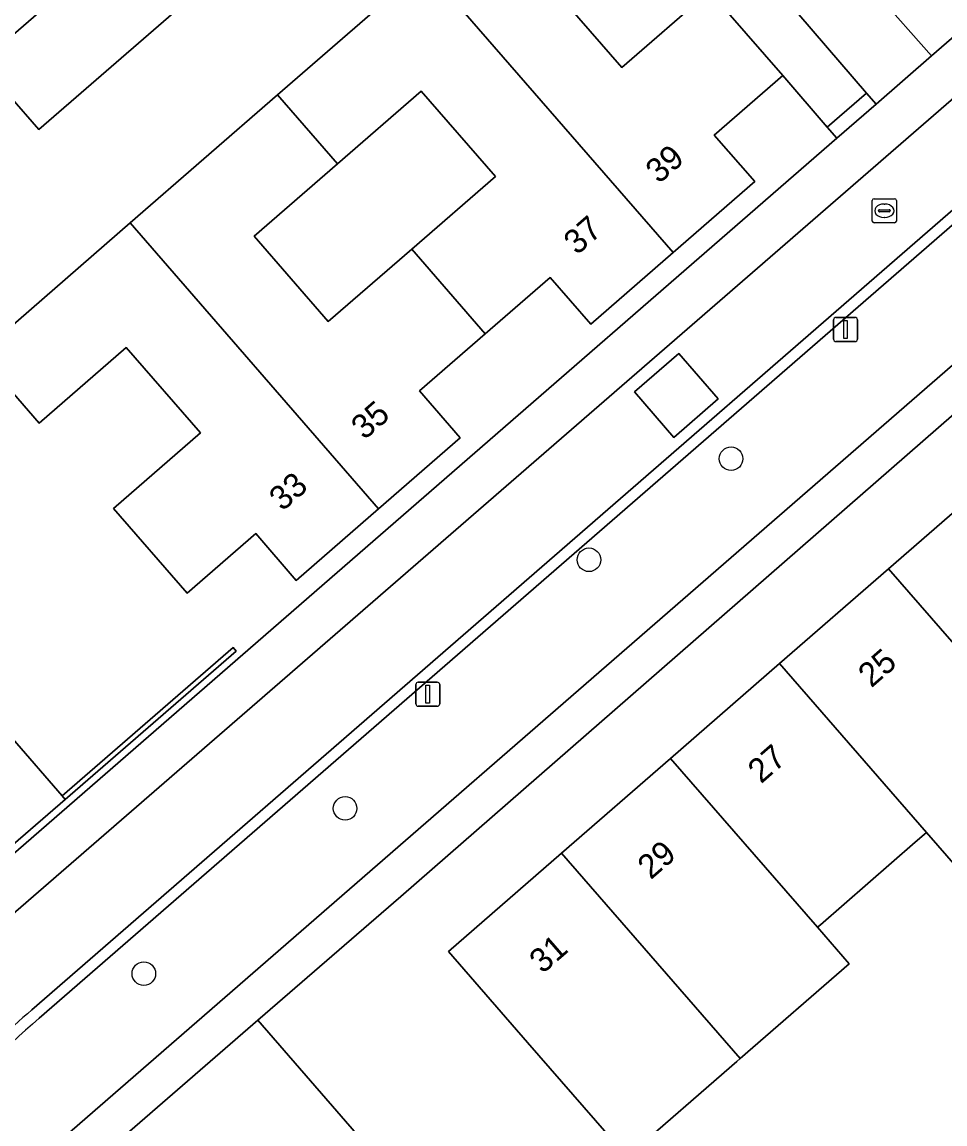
# Model space of a CAD drawing. Extents: x 155887 to 156869, y 383880 to 384678.
# Drawn here: x 156372.39 to 156410.69, y 384008.68 to 384054.39 of the extents above; entities that cross this region are included whole.
import ezdxf

# ---------------------------------------------------------------- set-up
doc = ezdxf.new("R2010")
doc.units = 0
for name, color, linetype in [('IMGEO_Boom', 7, 'Continuous'), ('IMGEO_Erf', 7, 'Continuous'), ('IMGEO_Groenvoorziening', 7, 'Continuous'), ('IMGEO_Haag', 7, 'Continuous'), ('IMGEO_Lichtmast', 7, 'Continuous'), ('IMGEO_Muur', 7, 'Continuous'), ('IMGEO_Pand', 7, 'Continuous'), ('IMGEO_Pand_nummerreeks', 7, 'Continuous'), ('IMGEO_Parkeervlak_open', 7, 'Continuous'), ('IMGEO_Rijbaan_lokaal_gesloten', 7, 'Continuous'), ('IMGEO_Rijbaan_lokaal_open', 7, 'Continuous'), ('IMGEO_Rioolput', 7, 'Continuous'), ('IMGEO_Voetpad_open', 7, 'Continuous')]:
    doc.layers.add(name, color=color, linetype=linetype)

msp = doc.modelspace()

# ---------------------------------------------------------------- linework, layer by layer
at = {"layer": 'IMGEO_Boom'}
for centre in [(156401.81, 384036.276), (156395.915, 384032.083), (156385.798, 384021.771), (156377.447, 384014.916)]:
    msp.add_circle(centre, 0.489, dxfattribs=at)
at = {"layer": 'IMGEO_Erf'}
for points in [[(156410.122, 384052.983), (156447.142, 384085.078), (156444.873, 384087.686), (156442.019, 384085.204), (156443.695, 384083.269), (156440.298, 384080.316), (156436.883, 384077.347), (156435.201, 384079.289), (156432.554, 384076.982), (156429.802, 384074.584), (156431.483, 384072.642), (156428.134, 384069.735), (156424.65, 384066.712), (156422.968, 384068.654), (156420.152, 384066.214), (156417.553, 384063.962), (156419.235, 384062.02), (156415.892, 384059.117), (156412.427, 384056.109), (156410.745, 384058.051), (156407.867, 384055.552)], [(156400.911, 384055.67), (156397.807, 384059.229), (156394.175, 384056.07), (156397.275, 384052.506)], [(156392.034, 384047.982), (156388.958, 384051.527), (156385.479, 384048.509), (156382.018, 384045.506), (156385.094, 384041.961), (156388.56, 384044.968)]]:
    msp.add_lwpolyline(points, close=True, dxfattribs=at)
for points in [[(156383.025, 384058.547), (156373.088, 384049.931), (156370.676, 384052.704)], [(156362.61, 384011.694), (156406.195, 384049.568), (156405.803, 384050.022), (156403.953, 384052.169), (156401.107, 384049.7), (156402.793, 384047.77), (156399.411, 384044.829), (156395.995, 384041.858), (156394.31, 384043.798), (156391.614, 384041.457), (156388.882, 384039.085), (156390.578, 384037.147), (156387.188, 384034.199), (156383.771, 384031.228), (156382.093, 384033.169), (156379.238, 384030.7), (156376.188, 384034.208), (156379.802, 384037.349), (156376.72, 384040.895), (156373.109, 384037.757), (156370.621, 384040.614), (156376.879, 384046.055), (156382.991, 384051.369), (156389.102, 384056.682)], [(156415.505, 384042.009), (156388.106, 384018.114), (156382.174, 384012.981), (156385.457, 384009.21), (156386.455, 384008.063)], [(156411.235, 384019.266), (156409.922, 384020.774), (156409.821, 384020.686), (156409.455, 384020.367), (156405.521, 384016.945), (156405.396, 384016.837), (156406.71, 384015.328), (156402.186, 384011.391), (156402.052, 384011.275), (156397.501, 384007.316), (156396.19, 384008.823), (156393.37, 384012.064), (156390.088, 384015.836), (156394.77, 384019.907), (156399.295, 384023.842), (156403.822, 384027.778), (156408.347, 384031.713), (156412.874, 384035.649)], [(156369.924, 384027.051), (156374.058, 384022.295), (156381.152, 384028.442), (156381.283, 384028.291), (156374.189, 384022.144), (156365.338, 384014.487)]]:
    msp.add_lwpolyline(points, dxfattribs=at)
at = {"layer": 'IMGEO_Groenvoorziening'}
for points in [[(156407.432, 384051.437), (156403.514, 384056), (156396.947, 384063.546), (156395.324, 384062.092), (156397.807, 384059.229), (156400.911, 384055.67), (156403.953, 384052.169), (156405.803, 384050.022)], [(156406.195, 384049.568), (156407.826, 384050.978), (156407.432, 384051.437), (156405.803, 384050.022)]]:
    msp.add_lwpolyline(points, close=True, dxfattribs=at)
at = {"layer": 'IMGEO_Haag'}
msp.add_lwpolyline([(156406.195, 384049.568), (156407.826, 384050.978), (156407.432, 384051.437), (156405.803, 384050.022)], close=True, dxfattribs=at)
at = {"layer": 'IMGEO_Lichtmast'}
for p, q in [((156406.164, 384042.136), (156406.954, 384042.136)), ((156406.954, 384042.136), (156406.164, 384042.136)), ((156406.064, 384041.236), (156406.064, 384042.036)), ((156406.064, 384042.036), (156406.064, 384041.236)), ((156407.054, 384042.036), (156407.054, 384041.236)), ((156407.054, 384041.236), (156407.054, 384042.036)), ((156406.954, 384041.136), (156406.164, 384041.136)), ((156406.164, 384041.136), (156406.954, 384041.136)), ((156388.832, 384027.006), (156389.622, 384027.006)), ((156389.622, 384027.006), (156388.832, 384027.006)), ((156388.732, 384026.106), (156388.732, 384026.906)), ((156388.732, 384026.906), (156388.732, 384026.106)), ((156389.722, 384026.906), (156389.722, 384026.106)), ((156389.722, 384026.106), (156389.722, 384026.906)), ((156389.622, 384026.006), (156388.832, 384026.006)), ((156388.832, 384026.006), (156389.622, 384026.006))]:
    msp.add_line(p, q, dxfattribs=at)
for points in [[(156406.484, 384042.011), (156406.634, 384042.011), (156406.634, 384041.261), (156406.484, 384041.261), (156406.484, 384042.011)], [(156389.152, 384026.881), (156389.302, 384026.881), (156389.302, 384026.131), (156389.152, 384026.131), (156389.152, 384026.881)]]:
    msp.add_lwpolyline(points, dxfattribs=at)
for centre, start, end in [((156406.164, 384042.036), 90, 180), ((156406.164, 384042.036), 90, 180), ((156406.954, 384042.036), 0, 90), ((156406.954, 384042.036), 360, 90), ((156406.164, 384041.236), 180, 270), ((156406.164, 384041.236), 180, 270), ((156406.954, 384041.236), 270, 0), ((156406.954, 384041.236), 270, 0), ((156388.832, 384026.906), 90, 180), ((156388.832, 384026.906), 90, 180), ((156389.622, 384026.906), 0, 90), ((156389.622, 384026.906), 360, 90), ((156388.832, 384026.106), 180, 270), ((156388.832, 384026.106), 180, 270), ((156389.622, 384026.106), 270, 0), ((156389.622, 384026.106), 270, 0)]:
    msp.add_arc(centre, 0.1, start, end, dxfattribs=at)
at = {"layer": 'IMGEO_Muur'}
msp.add_lwpolyline([(156374.189, 384022.144), (156381.283, 384028.291), (156381.152, 384028.442), (156374.058, 384022.295)], close=True, dxfattribs=at)
msp.add_lwpolyline([(156382.174, 384012.981), (156388.106, 384018.114)], dxfattribs=at)
at = {"layer": 'IMGEO_Pand'}
for points in [[(156389.421, 384068.954), (156387.012, 384071.727), (156383.293, 384068.503), (156380.718, 384071.474), (156376.94, 384068.199), (156375.63, 384067.064), (156378.205, 384064.093), (156368.265, 384055.477), (156370.676, 384052.704), (156377.035, 384058.217), (156383.154, 384063.521)], [(156389.421, 384068.954), (156383.154, 384063.521), (156377.035, 384058.217), (156370.676, 384052.704), (156373.088, 384049.931), (156383.025, 384058.547), (156385.6, 384055.578), (156386.908, 384056.712), (156390.686, 384059.987), (156388.111, 384062.957), (156391.794, 384066.151)], [(156399.411, 384044.829), (156402.793, 384047.77), (156401.107, 384049.7), (156403.953, 384052.169), (156400.911, 384055.67), (156397.275, 384052.506), (156394.175, 384056.07), (156397.807, 384059.229), (156395.324, 384062.092), (156391.551, 384058.811), (156389.102, 384056.682)], [(156399.411, 384044.829), (156389.102, 384056.682), (156382.991, 384051.369), (156385.479, 384048.509), (156388.958, 384051.527), (156392.034, 384047.982), (156388.56, 384044.968), (156391.614, 384041.457), (156394.31, 384043.798), (156395.995, 384041.858)], [(156376.879, 384046.055), (156387.188, 384034.199), (156390.578, 384037.147), (156388.882, 384039.085), (156391.614, 384041.457), (156388.56, 384044.968), (156385.094, 384041.961), (156382.018, 384045.506), (156385.479, 384048.509), (156382.991, 384051.369)], [(156376.879, 384046.055), (156370.621, 384040.614), (156373.109, 384037.757), (156376.72, 384040.895), (156379.802, 384037.349), (156376.188, 384034.208), (156379.238, 384030.7), (156382.093, 384033.169), (156383.771, 384031.228), (156387.188, 384034.199)], [(156412.874, 384035.649), (156408.347, 384031.713), (156415.759, 384023.203), (156416.601, 384023.936), (156420.284, 384027.141), (156418.97, 384028.649)], [(156408.347, 384031.713), (156403.822, 384027.778), (156409.922, 384020.774), (156411.235, 384019.266), (156415.759, 384023.203)], [(156403.822, 384027.778), (156399.295, 384023.842), (156405.396, 384016.837), (156405.521, 384016.945), (156409.455, 384020.367), (156409.821, 384020.686), (156409.922, 384020.774)], [(156369.924, 384027.051), (156361.085, 384019.381), (156365.338, 384014.487), (156374.189, 384022.144), (156374.058, 384022.295)], [(156399.295, 384023.842), (156394.77, 384019.907), (156402.186, 384011.391), (156406.71, 384015.328), (156405.396, 384016.837)], [(156394.77, 384019.907), (156390.088, 384015.836), (156393.37, 384012.064), (156396.19, 384008.823), (156397.501, 384007.316), (156402.052, 384011.275), (156402.186, 384011.391)], [(156377.617, 384000.38), (156386.455, 384008.063), (156385.457, 384009.21), (156382.174, 384012.981), (156373.325, 384005.318)]]:
    msp.add_lwpolyline(points, close=True, dxfattribs=at)
at = {"layer": 'IMGEO_Parkeervlak_open'}
for points in [[(156414.489, 384043.181), (156411.601, 384046.501), (156373.103, 384013.064)], [(156366.002, 384005.454), (156368.129, 384002.924), (156414.489, 384043.181)]]:
    msp.add_lwpolyline(points, dxfattribs=at)
msp.add_arc((156410.981, 383969.547), 57.693, 131.03669, 136.98826, dxfattribs=at)
at = {"layer": 'IMGEO_Rijbaan_lokaal_gesloten'}
for points in [[(156372.8, 384013.411), (156411.334, 384046.878), (156413.606, 384048.808), (156458.618, 384087.909), (156458.873, 384088.104), (156452.602, 384095.338)], [(156449.055, 384084.789), (156448.166, 384083.918), (156444.013, 384079.846), (156371.934, 384017.308)]]:
    msp.add_lwpolyline(points, dxfattribs=at)
msp.add_lwpolyline([(156397.799, 384039.045), (156399.644, 384040.642), (156401.279, 384038.753), (156399.434, 384037.156)], close=True, dxfattribs=at)
msp.add_arc((156405.097, 383975.859), 49.531, 130.6974, 139.6887, dxfattribs=at)
at = {"layer": 'IMGEO_Rijbaan_lokaal_open'}
for points in [[(156452.947, 384095.643), (156452.602, 384095.338), (156458.873, 384088.104), (156458.618, 384087.909), (156413.606, 384048.808), (156411.334, 384046.878), (156372.8, 384013.411)], [(156373.103, 384013.064), (156411.601, 384046.501), (156413.906, 384048.462), (156458.91, 384087.552), (156459.54, 384088.037), (156452.947, 384095.643)]]:
    msp.add_lwpolyline(points, dxfattribs=at)
msp.add_lwpolyline([(156399.434, 384037.156), (156401.279, 384038.753), (156399.644, 384040.642), (156397.799, 384039.045)], close=True, dxfattribs=at)
for centre, radius, start, end in [((156405.097, 383975.859), 49.531, 130.6974, 139.6887), ((156410.981, 383969.547), 57.693, 131.03669, 136.98826)]:
    msp.add_arc(centre, radius, start, end, dxfattribs=at)
at = {"layer": 'IMGEO_Rioolput'}
for p, q in [((156407.671, 384046.135), (156407.671, 384046.987)), ((156407.746, 384047.061), (156408.598, 384047.061)), ((156408.159, 384046.841), (156408.184, 384046.841)), ((156408.672, 384046.987), (156408.672, 384046.135)), ((156407.93, 384046.555), (156407.93, 384046.567)), ((156408.368, 384046.518), (156407.97, 384046.518)), ((156407.973, 384046.604), (156408.371, 384046.604)), ((156408.182, 384046.281), (156408.157, 384046.281)), ((156408.414, 384046.567), (156408.414, 384046.555)), ((156408.598, 384046.061), (156407.746, 384046.061))]:
    msp.add_line(p, q, dxfattribs=at)
for points in [[(156407.671, 384046.135), (156407.671, 384046.987)], [(156407.746, 384047.061), (156408.598, 384047.061)], [(156408.672, 384046.987), (156408.672, 384046.135)], [(156408.598, 384046.061), (156407.746, 384046.061)]]:
    msp.add_lwpolyline(points, dxfattribs=at)
for centre, radius, start, end in [((156407.748, 384046.985), 0.0765, 91.552, 178.448), ((156407.748, 384046.985), 0.0765, 91.552, 178.448), ((156408.596, 384046.985), 0.0765, 1.552, 88.448), ((156408.596, 384046.985), 0.0765, 1.552, 88.448), ((156407.97, 384046.564), 0.0403, 85.8775, 175.7526), ((156407.967, 384046.554), 0.0366, 178.938, 274.7102), ((156408.371, 384046.561), 0.043, 264.8664, 352.4533), ((156408.375, 384046.566), 0.0386, 1.7309, 96.639), ((156407.748, 384046.137), 0.0765, 181.552, 268.448), ((156407.748, 384046.137), 0.0765, 181.552, 268.448), ((156408.596, 384046.137), 0.0765, 271.552, 358.448), ((156408.596, 384046.137), 0.0765, 271.552, 358.448)]:
    msp.add_arc(centre, radius, start, end, dxfattribs=at)
for centre, major_axis, ratio, start_param, end_param in [((156408.158, 384046.561), (-0.387, 0.002), 0.722429, 4.712389, 7.853982), ((156408.183, 384046.561), (-0.39, 0.002), 0.717154, 1.570796, 4.712389)]:
    msp.add_ellipse(centre, major_axis=major_axis, ratio=ratio, start_param=start_param, end_param=end_param, dxfattribs=at)
at = {"layer": 'IMGEO_Voetpad_open'}
for points in [[(156393.307, 384072.311), (156390.886, 384075.104), (156388.326, 384078.052), (156387.315, 384079.217), (156381.777, 384085.596), (156378.694, 384089.126), (156376.563, 384091.626), (156374.302, 384089.648), (156374.695, 384089.194), (156378.74, 384084.511), (156384.983, 384077.308), (156396.947, 384063.546), (156403.514, 384056), (156407.432, 384051.437), (156407.826, 384050.978), (156410.122, 384052.983), (156407.867, 384055.552), (156404.823, 384059.067), (156401.737, 384062.619), (156399.272, 384065.478), (156395.691, 384069.561)], [(156463.383, 384083.579), (156462.406, 384084.734), (156416.764, 384045.168), (156413.906, 384048.462), (156411.601, 384046.501), (156414.489, 384043.181), (156368.129, 384002.924), (156369.161, 384001.79), (156373.325, 384005.318), (156382.174, 384012.981), (156388.106, 384018.114), (156415.505, 384042.009), (156417.787, 384044.012)]]:
    msp.add_lwpolyline(points, close=True, dxfattribs=at)
for points in [[(156444.013, 384079.846), (156448.166, 384083.918), (156447.142, 384085.078), (156410.122, 384052.983), (156407.826, 384050.978), (156406.195, 384049.568), (156362.61, 384011.694), (156360.938, 384011.241), (156362.105, 384009.899), (156362.712, 384010.226), (156363.265, 384010.638)], [(156371.934, 384017.308), (156444.013, 384079.846)]]:
    msp.add_lwpolyline(points, dxfattribs=at)

# ---------------------------------------------------------------- texts
at = {"layer": 'IMGEO_Pand_nummerreeks'}
for s, rotation, p in [('39', 41.0124, (156398.815, 384047.651)), ('37', 41.0124, (156395.416, 384044.695)), ('35', 41.0085, (156386.598, 384037.027)), ('33', 41.0085, (156383.195, 384034.067)), ('25', 41.0066, (156407.631, 384026.746)), ('27', 41.0066, (156403.055, 384022.767)), ('29', 41.0066, (156398.48, 384018.788)), ('31', 41.008, (156393.99, 384014.882))]:
    msp.add_text(s, height=1, rotation=rotation, dxfattribs=at).set_placement(p)

doc.saveas('drawing.dxf')
